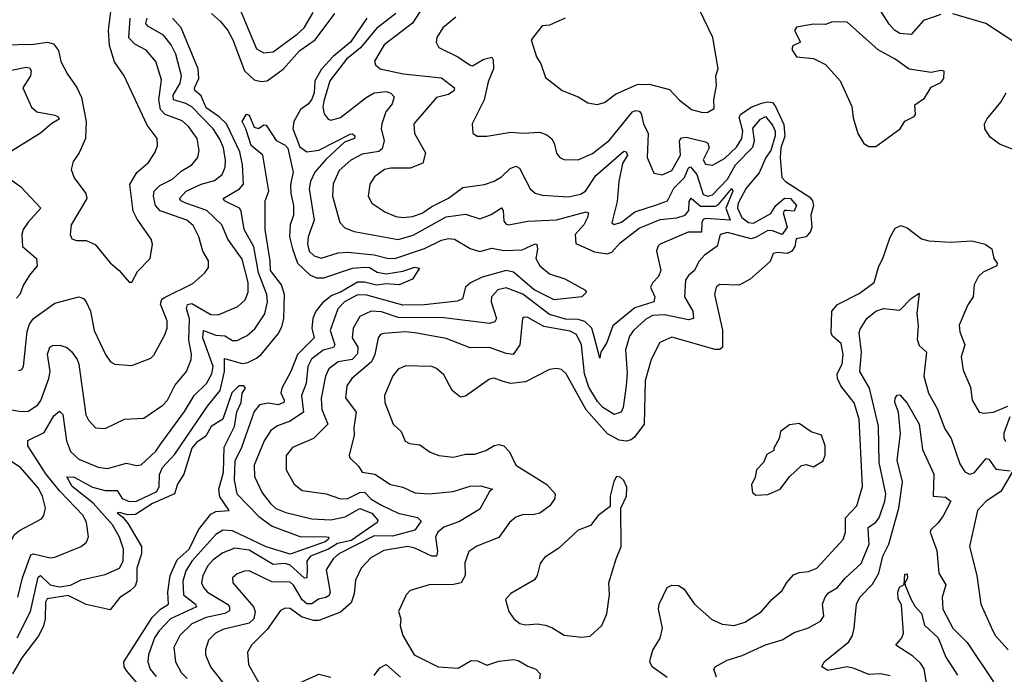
# Model space of a CAD drawing. Extents: x 1245432 to 1420865, y 606325 to 671314.
# Tile 369 of 382: x 1394659 to 1398760, y 647674 to 650399. Entities that reach past the tile are written whole.
import ezdxf

# ---------------------------------------------------------------- set-up
doc = ezdxf.new("R2010")
doc.units = 0

msp = doc.modelspace()

# ---------------------------------------------------------------- linework, layer by layer
at = {"layer": '0CON20XD'}
for points in [[(1394585, 650294.5), (1394717, 650297), (1394775, 650305.3), (1394798.8, 650298.8), (1394820.4, 650270.4), (1394830.5, 650225), (1394857, 650173), (1394897, 650117), (1394916.4, 650075), (1394935.4, 649975), (1394932.5, 649905), (1394906, 649845), (1394881.2, 649808.8), (1394873.1, 649775), (1394885, 649741.2), (1394934.2, 649675), (1394938.6, 649655), (1394873.1, 649545), (1394869.2, 649505), (1394876.1, 649486.1), (1394895, 649480), (1394935, 649480), (1394973.6, 649463.6), (1395035, 649387.1), (1395072.9, 649355), (1395115, 649306.2), (1395125, 649306.7), (1395149.2, 649350.8), (1395202, 649405), (1395212, 649465), (1395205.8, 649485), (1395148.2, 649568.2), (1395131.7, 649601.7), (1395117.6, 649712.4), (1395146.7, 649763.3), (1395195.6, 649805), (1395222.3, 649847.7), (1395231.9, 649875), (1395231.4, 649905), (1395189.8, 649959.8), (1395093.1, 650165), (1395053.7, 650223.7), (1395032.4, 650292.4), (1395027.8, 650355), (1395041.9, 650465)], [(1395563.2, 650473.2), (1395645, 650278.5), (1395675, 650261.6), (1395715, 650265.4), (1395815, 650338.9), (1395843.2, 650365), (1395881.1, 650428.9)], [(1397503.1, 650013.1), (1397525, 650014.4), (1397551.2, 650028.8), (1397549.4, 650065), (1397561.4, 650125), (1397558.6, 650165), (1397568.1, 650195), (1397545.6, 650325), (1397471.3, 650481.3)], [(1395456.9, 650425), (1395495, 650391.3), (1395525, 650353.8), (1395546.2, 650315), (1395595, 650186), (1395635, 650148.8), (1395665, 650141.9), (1395689.4, 650145), (1395756.7, 650193.3), (1395825, 650270.9), (1395888.9, 650315), (1395971.2, 650425)], [(1396335, 650446.7), (1396294.6, 650385.4), (1396176.6, 650295), (1396137, 650227), (1396141.1, 650211.1), (1396160, 650195), (1396256.2, 650173.8), (1396415, 650157.3), (1396470, 650115), (1396466.7, 650103.3), (1396445, 650087.1), (1396394.8, 650075.2), (1396300.8, 649965), (1396303.8, 649925), (1396349.5, 649845), (1396338.4, 649801.6), (1396285, 649780.7), (1396205, 649780.5), (1396178.6, 649775), (1396136.5, 649745), (1396117.1, 649715), (1396110.8, 649665), (1396125.6, 649635), (1396179.6, 649599.6), (1396225, 649580), (1396255.3, 649575.3), (1396295, 649579.8), (1396335, 649593.6), (1396375, 649621.6), (1396445, 649656.7), (1396505, 649700.8), (1396595, 649713.2), (1396635, 649726.9), (1396665, 649745.4), (1396701, 649779), (1396725, 649788.9), (1396741.2, 649781.2), (1396785.3, 649695.3), (1396806.4, 649676.4), (1396835, 649668), (1396945, 649662.3), (1396995, 649673.2), (1397015, 649685.3), (1397059, 649751), (1397175, 649851.3), (1397185, 649848.8), (1397190.3, 649835), (1397169.6, 649800.4), (1397154.7, 649725), (1397147.2, 649642.8), (1397125, 649553.8), (1397135, 649547.1), (1397165, 649556.4), (1397221, 649599), (1397311.6, 649628.4), (1397356.9, 649645), (1397382.9, 649697.1), (1397427.5, 649742.5), (1397445, 649782.9), (1397453.2, 649786.8), (1397479.6, 649755), (1397505, 649671.9), (1397525, 649663.8), (1397545, 649669.7), (1397606.7, 649735), (1397640.7, 649795), (1397712, 649868), (1397718.9, 649895), (1397712.2, 649947.8), (1397745, 649985.2), (1397765, 649996.2), (1397795, 649959.7), (1397805.1, 649934.9), (1397805.5, 649915), (1397787.8, 649855), (1397767.3, 649825), (1397738.3, 649761.7), (1397685, 649698.1), (1397651.4, 649635), (1397648.4, 649615), (1397667, 649575), (1397695, 649555.4), (1397715, 649551.8), (1397787.1, 649592.9), (1397807.7, 649625), (1397845, 649655.9), (1397869.2, 649655), (1397894.1, 649625), (1397885, 649602.1), (1397855, 649604.6), (1397844.8, 649605.2), (1397838.7, 649595), (1397855.5, 649535), (1397835, 649504.7), (1397795, 649519.7), (1397775, 649520.9), (1397726.9, 649493.1), (1397705, 649487.3), (1397607, 649513), (1397576.5, 649505), (1397564, 649456), (1397510.7, 649419.3), (1397487.9, 649392.1), (1397469.7, 649355), (1397445, 649334.7), (1397432.4, 649315), (1397427.2, 649245), (1397461.9, 649185), (1397465, 649154.4), (1397445, 649149.2), (1397345, 649170.1), (1397295, 649166.9), (1397265, 649150.9), (1397215.3, 649105), (1397199.2, 649080.8), (1397182.2, 649025), (1397188.5, 648928.5), (1397185.2, 648874.8), (1397171.7, 648785), (1397163.6, 648765), (1397135, 648755.7), (1397087.1, 648785), (1397065, 648810), (1397029.6, 648869.6), (1397011.6, 648925), (1396999.4, 649045), (1396978, 649088), (1396951.7, 649101.7), (1396842.4, 649122.4), (1396775, 649159.5), (1396759.5, 649160.5), (1396752.9, 649155), (1396742, 649045), (1396714.6, 649005.4), (1396685, 649008.9), (1396615, 649034.2), (1396535, 649033.3), (1396435, 649071.6), (1396305, 649095.6), (1396265, 649099), (1396175, 649092.2), (1396162, 649088), (1396151.1, 649075), (1396137.3, 649005), (1396123.8, 648975), (1396041.5, 648905), (1396020.8, 648875), (1396016.1, 648825), (1396060, 648765), (1396050.9, 648699.1), (1396051.3, 648668.7), (1396030.6, 648585), (1396033.1, 648575), (1396069.6, 648539.6), (1396085.4, 648515.4), (1396137.3, 648507.3), (1396203.2, 648463.2), (1396255, 648452.4), (1396305, 648429.7), (1396364.8, 648424.8), (1396464.8, 648435.2), (1396535, 648457), (1396578.3, 648458.3), (1396627.5, 648445), (1396615, 648434), (1396575, 648361.5), (1396490.4, 648309.6), (1396425, 648286.3), (1396399.7, 648265), (1396390.2, 648245), (1396398.8, 648185), (1396394.6, 648165.4), (1396375, 648165.3), (1396305, 648199.3), (1396275, 648205.6), (1396175, 648188.7), (1396121.4, 648158.6), (1396080.4, 648115), (1396057.3, 648065), (1396051.2, 648008.8), (1396039.1, 647970.9), (1395995, 647932.5), (1395905, 647898.1), (1395881.9, 647898.1), (1395832.3, 647912.3), (1395785, 647947.2), (1395765, 647949.2), (1395745, 647938.9), (1395689.9, 647860.1), (1395623.9, 647795), (1395607.9, 647765), (1395612.1, 647715), (1395656.2, 647635)], [(1396225.3, 650425), (1396145, 650362), (1396078.6, 650281.4), (1396019.6, 650235), (1395950.6, 650145), (1395925, 650060), (1395921.8, 650035), (1395927.2, 650007.2), (1395943.8, 649985), (1395955, 649981.4), (1395995, 649992.4), (1396101.6, 650075), (1396135, 650094.4), (1396185, 650099.7), (1396205, 650092.9), (1396217.9, 650077.9), (1396210.5, 650049.5), (1396183.6, 650015), (1396166.8, 649965), (1396164.7, 649945), (1396176.2, 649896.2), (1396168.4, 649861.6), (1396155, 649851), (1396085, 649839.4), (1396038.2, 649815), (1395988.8, 649771.2), (1395964.8, 649715.2), (1395961.6, 649665), (1395992.3, 649555), (1396012.6, 649532.6), (1396052.3, 649517.7), (1396235, 649483.8), (1396298.1, 649501.9), (1396435, 649577.7), (1396515, 649589.7), (1396575, 649569.6), (1396622, 649588), (1396665, 649616.2), (1396672.7, 649605), (1396675, 649560.8), (1396685, 649547.5), (1396695, 649545.4), (1396775, 649561), (1396894, 649566), (1397018.9, 649598.9), (1397027.5, 649595), (1397024.2, 649575), (1397008.6, 649545), (1396972.4, 649505), (1396975, 649466.9), (1397053.1, 649433.1), (1397105, 649424), (1397125, 649430.9), (1397160.3, 649469.7), (1397239.1, 649530.9), (1397326.7, 649566.7)], [(1396475, 650410), (1396421.5, 650365), (1396395.6, 650325), (1396393.1, 650305), (1396405, 650282.9), (1396483.1, 650245), (1396535, 650210), (1396545, 650206.8), (1396592.1, 650235), (1396625, 650243.5), (1396631.5, 650231.5), (1396632.9, 650195), (1396609.9, 650140.1), (1396592.7, 650065), (1396543.8, 649965), (1396546.1, 649926.1), (1396564.4, 649914.4), (1396605, 649914.4), (1396705, 649931.5), (1396756.9, 649926.9), (1396825, 649930.4), (1396855, 649919.4), (1396875, 649902.5), (1396885.5, 649885), (1396895, 649843.8), (1396908, 649825), (1396925, 649816.7), (1396985, 649815.4), (1397045, 649842.7), (1397115, 649897.1), (1397211.5, 650015), (1397225, 650021.3), (1397238.5, 650018.5), (1397248, 650008), (1397257.4, 649965), (1397275.8, 649925), (1397272.2, 649825), (1397300, 649760), (1397335, 649752.9), (1397375, 649770.8), (1397411.6, 649835), (1397407.2, 649895), (1397415, 649907.8), (1397435, 649910.6), (1397515, 649890.2), (1397525, 649884.6), (1397530.8, 649865)], [(1398495, 650420.8), (1398424, 650396), (1398372.6, 650337.4), (1398325, 650342.4), (1398302.9, 650355), (1398280.8, 650380.8), (1398241.6, 650441.6)], [(1398803.6, 650303.6), (1398682.9, 650382.9), (1398545, 650423.2)], [(1394585, 648781.1), (1394665, 648767.3), (1394695, 648769.2), (1394733.9, 648795), (1394746.2, 648813.8), (1394780.4, 648905), (1394784.8, 648935), (1394773.8, 649006.2), (1394784.6, 649035.4), (1394796.9, 649043.1), (1394825.5, 649044.5), (1394855, 649033.8), (1394875, 649017.8), (1394897.5, 648985), (1394905.2, 648965), (1394934.3, 648754.3), (1394945, 648731.9), (1394975, 648699.4), (1395015, 648697.3), (1395095, 648736.5), (1395175, 648740.5), (1395255, 648794.7), (1395274.4, 648815.6), (1395304.5, 648875.5), (1395353.3, 648935), (1395372.2, 648985), (1395374, 649006), (1395363.5, 649065), (1395366.3, 649153.7), (1395353.9, 649196.1), (1395357.1, 649212.9), (1395375, 649217.3), (1395455, 649171.8), (1395485, 649170), (1395567.8, 649205), (1395597.8, 649232.2), (1395610.8, 649265), (1395610.6, 649305), (1395585, 649402.2), (1395525.8, 649485.8), (1395501.1, 649545), (1395437.8, 649605), (1395350.4, 649635), (1395330, 649645), (1395323.9, 649655), (1395351.5, 649685), (1395415, 649714.8), (1395469.9, 649730.1), (1395502.5, 649755), (1395514.2, 649785), (1395515.9, 649815), (1395507.6, 649865), (1395492.1, 649902.1), (1395465.1, 649945.1), (1395375, 650036.5), (1395350.3, 650050.3), (1395299.7, 650065), (1395298.3, 650085), (1395326.4, 650135), (1395333.1, 650165), (1395309, 650255), (1395289.8, 650295), (1395258.2, 650335), (1395192.1, 650372.1), (1395184, 650384), (1395189.2, 650405)], [(1394650.6, 647995), (1394669.8, 648075), (1394705, 648171.2), (1394715.6, 648175.6), (1394785, 648158.4), (1394805, 648161.8), (1394915, 648205.6), (1394936.9, 648223.1), (1394944.5, 648245.5), (1394937.5, 648305), (1394923.1, 648335), (1394826.2, 648436.2), (1394767.9, 648508), (1394692.2, 648625), (1394692.7, 648647.3), (1394759.9, 648680.1), (1394800.6, 648749.4), (1394825, 648768.9), (1394838.7, 648755), (1394854, 648645), (1394870.8, 648600.8), (1394905, 648569.2), (1394985, 648536.2), (1395025, 648530.3), (1395103.1, 648553.1), (1395145, 648542.9), (1395165, 648546.2), (1395225, 648602.2), (1395246.8, 648633.2), (1395345, 648767.2), (1395385.7, 648834.3), (1395436.1, 648885), (1395459.5, 648925), (1395463.9, 648955), (1395421, 649075), (1395424.8, 649105.2), (1395475, 649086.1), (1395513.5, 649083.5), (1395545, 649063.7), (1395565, 649063.2), (1395605.6, 649084.4), (1395638.2, 649111.8), (1395679.2, 649175), (1395690.2, 649225), (1395687.9, 649255), (1395653.5, 649345), (1395633.9, 649453.9), (1395593.7, 649525), (1395581.5, 649601.5), (1395573.8, 649615), (1395511.5, 649645), (1395505.6, 649655), (1395573.9, 649695), (1395591.4, 649715), (1395587.2, 649795), (1395575, 649848.5), (1395519.7, 649965), (1395490, 649995), (1395435, 650031.7), (1395415, 650082.1), (1395388.3, 650105), (1395386.9, 650115), (1395404.8, 650155), (1395401.9, 650195), (1395330.6, 650365), (1395294.7, 650405)], [(1394655, 648938.1), (1394666.9, 648943.1), (1394674.4, 648955), (1394689.2, 649100.8), (1394699.2, 649130.8), (1394715.5, 649154.5), (1394805, 649218.2), (1394905, 649245.4), (1394925, 649238.9), (1394935.4, 649225), (1394953.6, 649185), (1394969.1, 649105), (1395015.5, 649005), (1395036.9, 648975), (1395055, 648964.4), (1395125, 648958.9), (1395205, 648990), (1395217.4, 649002.6), (1395263.4, 649086.6), (1395272.3, 649115), (1395272.7, 649145), (1395244.8, 649215), (1395250, 649235), (1395262.1, 649242.1), (1395379.7, 649300.3), (1395430, 649345), (1395445, 649367.5), (1395444.4, 649395), (1395421.2, 649435), (1395405.3, 649495), (1395381.8, 649541.8), (1395354.4, 649565), (1395243.7, 649603.7), (1395224.8, 649625), (1395215.3, 649664.7), (1395218.7, 649685), (1395241.7, 649708.3), (1395295, 649735.3), (1395331.8, 649768.2), (1395375.5, 649794.5), (1395400.8, 649825), (1395406.3, 649855), (1395397.5, 649905), (1395362.1, 649955), (1395335, 649978), (1395264.6, 650004.6), (1395245.7, 650025.7), (1395238.2, 650065), (1395249.2, 650149.2), (1395225.8, 650225), (1395185, 650272.1), (1395137.7, 650297.7), (1395113.7, 650323.7), (1395118.9, 650405)], [(1396104.4, 650405.6), (1396036.8, 650305), (1395964.6, 650245.4), (1395916.2, 650193.8), (1395887.3, 650145), (1395885.1, 650095.1), (1395875, 650068.3), (1395861.1, 650048.9), (1395828.2, 650025), (1395800.2, 649975), (1395796.7, 649945), (1395825, 649869.4), (1395855, 649848.4), (1395905, 649855.6), (1396035, 649923.2), (1396045, 649923.8), (1396055, 649915.4), (1396053.5, 649905), (1396011.4, 649888.6), (1395933.4, 649816.6), (1395888, 649765), (1395869.3, 649725), (1395864.8, 649695), (1395885.6, 649565), (1395860.8, 649495), (1395856.8, 649465), (1395864.7, 649435), (1395885, 649416.4), (1395915, 649406.9), (1395985, 649427.9), (1396025, 649431.4), (1396135, 649420.8), (1396195, 649405.2), (1396225, 649406.2), (1396345, 649446.7), (1396415, 649481.8), (1396445, 649488.4), (1396469.2, 649485), (1396535, 649446.9), (1396575, 649433.9), (1396625, 649447.5), (1396675, 649438.8), (1396751.5, 649441.5), (1396805.4, 649465.4), (1396812.5, 649462.5), (1396815, 649443.8), (1396808.8, 649405), (1396825, 649374.4), (1396865, 649341.4), (1396929.8, 649319.8), (1397013.3, 649275), (1397020, 649265), (1397000, 649245), (1396885, 649233.2), (1396801.9, 649275), (1396715, 649347.3), (1396685, 649355.2), (1396585, 649327.4), (1396536.1, 649303.9), (1396515.7, 649285), (1396502.7, 649237.3), (1396482.9, 649227.1), (1396345, 649212.4), (1396255, 649211.1), (1396105, 649252.2), (1396065, 649253.7), (1396011.4, 649225), (1395983.8, 649195), (1395952, 649105), (1395971.9, 649045), (1395965.1, 649034.9), (1395922.5, 649022.5), (1395874.2, 648985.8), (1395858.3, 648955), (1395851.7, 648885), (1395833, 648835), (1395841.3, 648765), (1395785, 648728), (1395731.9, 648708.1), (1395705, 648688.2), (1395677.4, 648645), (1395634.7, 648545), (1395637, 648497), (1395669.2, 648429.2), (1395702.7, 648385), (1395725, 648364.3), (1395767.3, 648347.3), (1395875, 648321.5), (1395955, 648316.3), (1396015, 648329.7), (1396075, 648363.4), (1396125.1, 648345.1), (1396149.7, 648315), (1396148.2, 648305), (1396039.8, 648230.2), (1395982.3, 648217.7), (1395945, 648195.1), (1395869.7, 648165), (1395855.2, 648145), (1395856.2, 648113.8), (1395855.3, 648074.8), (1395845.6, 648074.4), (1395785, 648128.6), (1395765, 648134.3), (1395715, 648131.4), (1395615, 648190.1), (1395555, 648198.5), (1395505, 648178.9), (1395465, 648150), (1395442.2, 648125), (1395421.4, 648085), (1395416.5, 648055), (1395424.1, 648035), (1395441.3, 648015), (1395523.9, 647965), (1395532, 647955), (1395532.2, 647937.8), (1395512.9, 647927.1), (1395435, 647910.4), (1395375.7, 647884.3), (1395325.8, 647835), (1395301.2, 647785), (1395307.9, 647725), (1395331.7, 647681.7), (1395356, 647656)], [(1396931.2, 650405), (1396865, 650375.8), (1396835, 650373.8), (1396788.8, 650315), (1396811.4, 650245), (1396829.2, 650215), (1396849.1, 650159.1), (1396918.8, 650105), (1396985, 650078.6), (1397025, 650052.5), (1397064.2, 650045.8), (1397095, 650054.3), (1397140.4, 650089.6), (1397230.7, 650129.3), (1397281.3, 650131.3), (1397365, 650109.1), (1397405, 650066), (1397457.5, 650025), (1397503.1, 650013.1)], [(1398225, 649871.2), (1398326.7, 649945), (1398345, 649976.7), (1398383.9, 649996.1), (1398390, 650005), (1398386.7, 650045), (1398427.7, 650072.3), (1398455, 650118.8), (1398495, 650137.5), (1398507.5, 650155), (1398510, 650185), (1398495, 650187.5), (1398455, 650178.8), (1398363.8, 650193.8), (1398305, 650235.5), (1398235, 650273.1), (1398105, 650388.8), (1398045, 650390.6), (1398015, 650379.6), (1397965, 650381.1), (1397895, 650367.5), (1397886.2, 650353.8), (1397911.2, 650305), (1397879.4, 650290.6), (1397874.3, 650275), (1397895, 650244), (1397965, 650237.1), (1398015, 650212.5), (1398076, 650145), (1398125, 650037.5), (1398130.9, 649990.9), (1398150, 649925), (1398174.2, 649884.2), (1398195, 649871.2), (1398225, 649871.2)], [(1394625, 650189.2), (1394685, 650201.4), (1394699, 650199), (1394706.8, 650186.8), (1394703.4, 650165), (1394672.3, 650115), (1394707.6, 650035), (1394730, 650015), (1394805, 650001.9), (1394819.1, 649995), (1394822.7, 649985), (1394792.6, 649967.4), (1394745, 649926.5), (1394613.3, 649845)], [(1398865, 649832), (1398740.3, 649880.3), (1398700.6, 649910.6), (1398678.4, 649945), (1398677.9, 649965), (1398687.3, 649985), (1398745, 650056), (1398768.1, 650095)], [(1397530.8, 649865), (1397505.4, 649815.4), (1397515, 649797.1), (1397545, 649793.2), (1397595, 649821.8), (1397645, 649868.9), (1397667, 649905), (1397670.7, 649935), (1397656, 649994), (1397661.6, 650005), (1397705, 650034.3), (1397748.9, 650051.1), (1397775, 650057.2), (1397793.8, 650053.8), (1397807.5, 650037.5), (1397842.2, 649962.2), (1397845.2, 649914.8), (1397829.3, 649865), (1397826, 649826), (1397832.7, 649742.7), (1397848.8, 649725), (1397949.9, 649659.9), (1397961.4, 649645), (1397964.9, 649625), (1397954.6, 649585), (1397958.3, 649535), (1397953.2, 649516.8), (1397935, 649495.7), (1397893.6, 649486.4), (1397887.5, 649455), (1397874.9, 649435.1), (1397855, 649425.2), (1397815, 649429.5), (1397796.7, 649425), (1397785, 649392.5), (1397701.4, 649318.6), (1397655, 649294.4), (1397573.2, 649296.8), (1397560, 649285), (1397552.2, 649255), (1397585.8, 649105.8), (1397586.5, 649035), (1397574.5, 649025.5), (1397555, 649026.2), (1397375, 649077.5), (1397325, 649055.6), (1397289.1, 648985), (1397264.2, 648895), (1397259.2, 648715), (1397219.4, 648660.6), (1397205, 648650.4), (1397185, 648644.8), (1397155, 648647.9), (1397106.5, 648675), (1397018.1, 648775), (1396935, 648924.3), (1396915, 648942.9), (1396895, 648946.9), (1396865, 648942.5), (1396765, 648892), (1396705, 648884.6), (1396672.3, 648892.3), (1396635, 648906), (1396615, 648902.3), (1396515, 648832), (1396495, 648827.5), (1396460.6, 648855), (1396425, 648920.8), (1396395, 648946.9), (1396375, 648955.5), (1396265, 648957.3), (1396235, 648943.6), (1396213.1, 648916.9), (1396177.8, 648835), (1396179.5, 648805), (1396214.3, 648715), (1396247.1, 648685), (1396264.6, 648644.6), (1396282.5, 648635), (1396325, 648628.6), (1396368.5, 648598.5), (1396403.8, 648585), (1396465, 648577.3), (1396515, 648590), (1396555, 648590), (1396600, 648605), (1396635, 648626.9), (1396655, 648630), (1396675, 648624.4), (1396699.5, 648599.5), (1396725.6, 648545), (1396855, 648464.5), (1396888.5, 648425), (1396887.3, 648405), (1396866.2, 648375), (1396825, 648344.6), (1396801.6, 648338.4), (1396753.1, 648336.9), (1396725, 648328), (1396698.2, 648305), (1396655, 648243.8), (1396563.4, 648206.6), (1396529.2, 648185), (1396513, 648137), (1396514.2, 648085), (1396497.1, 648055), (1396465, 648048.1), (1396364.6, 648045.4), (1396285, 648022.9), (1396268.1, 648005), (1396236, 647935), (1396245.8, 647905), (1396243.3, 647875), (1396254.2, 647835), (1396301.9, 647755), (1396402, 647705), (1396485, 647699.1), (1396538.8, 647731.2), (1396565, 647729.2), (1396605, 647712.1), (1396655, 647727.8), (1396715, 647735.2), (1396735, 647731.2), (1396775, 647706.9), (1396808.8, 647695), (1396826, 647675), (1396824.2, 647655)], [(1394648.3, 647825), (1394704, 647935), (1394735, 648078.4), (1394745, 648084.3), (1394785, 648046.7), (1394825, 648037.7), (1394870, 648045), (1394915, 648066.5), (1395015, 648089.1), (1395074.7, 648115.3), (1395089.2, 648145), (1395090.9, 648195), (1395074.8, 648245), (1395045, 648295.2), (1394965, 648386.1), (1394877.6, 648455), (1394855, 648496), (1394885, 648494.3), (1394962.5, 648452.5), (1395015, 648439.5), (1395065, 648438.7), (1395085.2, 648405.2), (1395115, 648392.9), (1395145, 648394.8), (1395229.3, 648435), (1395239.3, 648455), (1395240.4, 648505), (1395253.1, 648535), (1395305, 648590.6), (1395440.6, 648789.4), (1395493.4, 648855), (1395512.2, 648935), (1395511.2, 648988.8), (1395585, 648967.8), (1395608.2, 648971.8), (1395645, 648989.3), (1395665, 649005.3), (1395735, 649091.4), (1395750.2, 649119.8), (1395758.7, 649155), (1395761.9, 649255), (1395749.8, 649295), (1395703.6, 649355), (1395702.3, 649395), (1395680.6, 649525), (1395680.9, 649645), (1395695.7, 649685), (1395671.4, 649835), (1395622.4, 649875), (1395600.8, 649945), (1395585.4, 649975), (1395603.6, 650006.4), (1395615, 650002), (1395635, 649951.2), (1395653.8, 649946.2), (1395675, 649961.2), (1395685, 649960), (1395726.5, 649896.5), (1395765, 649876.5), (1395775, 649864.5), (1395797.4, 649765), (1395786.8, 649713.2), (1395788.3, 649675), (1395799.7, 649625), (1395799.6, 649585), (1395785.7, 649545), (1395783.1, 649495), (1395795.6, 649445), (1395815.1, 649385.1), (1395867, 649337), (1395895, 649323.8), (1395926.1, 649323.9), (1396045, 649364.1), (1396095, 649369.3), (1396115, 649367.2), (1396147.6, 649347.6), (1396185, 649340.5), (1396255, 649351.9), (1396305, 649368.7), (1396323.8, 649365), (1396295, 649318.8), (1396238.8, 649295), (1396185, 649298.8), (1396145, 649293.4), (1396095, 649305.7), (1396065, 649306.2), (1395995.3, 649264.7), (1395958.6, 649251.4), (1395920.4, 649219.6), (1395892, 649185), (1395879.2, 649155), (1395874.8, 649115), (1395885.3, 649075), (1395815.2, 649005), (1395787.5, 648935), (1395750.8, 648865), (1395746.1, 648845), (1395760.5, 648815), (1395759.1, 648805), (1395735, 648795.9), (1395693, 648803)], [(1394590.8, 649755), (1394661.4, 649705), (1394746.7, 649615), (1394693.9, 649556.1), (1394672.9, 649525), (1394667.9, 649505), (1394670.3, 649455), (1394728.2, 649405), (1394731.6, 649375), (1394698.9, 649335), (1394674.7, 649295), (1394659.5, 649255), (1394645, 649240)], [(1397326.7, 649566.7), (1397396.2, 649573.8), (1397430, 649585), (1397446.3, 649605), (1397447.6, 649642.4), (1397455, 649655.6), (1397495, 649622.3), (1397556.9, 649623.1), (1397569.7, 649630.3), (1397625, 649696.9), (1397629.2, 649685), (1397600.5, 649615), (1397618.5, 649565), (1397515, 649571.8), (1397505, 649567.4), (1397499.4, 649555), (1397499.2, 649515), (1397443.5, 649515), (1397326.5, 649465), (1397316.5, 649455), (1397311.4, 649435), (1397329.4, 649355), (1397320.2, 649329.8), (1397295.7, 649305), (1397286.7, 649285), (1397304.8, 649245), (1397299.5, 649225), (1397220.3, 649199.7), (1397129.2, 649125), (1397104.5, 649055), (1397078.8, 649015), (1397075, 648990), (1397053.2, 649075), (1397041.5, 649115), (1397012.8, 649142.8), (1396985, 649150.3), (1396932.2, 649152.2), (1396865, 649171.9), (1396755, 649255.9), (1396685, 649282.6), (1396650, 649275), (1396624.3, 649245.7), (1396623.1, 649225), (1396645.3, 649155), (1396638.2, 649141.8), (1396616, 649134), (1396425, 649157.5), (1396235, 649158.6), (1396165, 649183), (1396122, 649185), (1396075, 649163.2), (1396048.1, 649115), (1396043.3, 649075), (1396066.7, 649035), (1396065, 649007.8), (1396044.1, 648985), (1395985.8, 648974.2), (1395946.3, 648945), (1395932.2, 648915), (1395913.8, 648823.8), (1395916.8, 648776.8), (1395942.5, 648715), (1395882.9, 648655), (1395795, 648618), (1395769.2, 648585), (1395768.2, 648525), (1395802.2, 648465), (1395835, 648439.4), (1395935, 648424.7), (1395995, 648403.7), (1396025, 648405.7), (1396075, 648430.1), (1396095, 648431.5), (1396122.2, 648402.2), (1396165, 648377.6), (1396235, 648344.4), (1396315.9, 648325.9), (1396331.3, 648311.3), (1396305, 648273.5), (1396211.3, 648248.7), (1396135, 648249.5), (1395987.6, 648175), (1395964, 648155), (1395935, 648108.8), (1395952.2, 648015), (1395947.7, 648002.3), (1395933.4, 647993.4), (1395902.9, 647987), (1395875, 647967.2), (1395855, 647966.5), (1395835, 647983.1), (1395798.8, 648045), (1395785, 648057.5), (1395708.4, 648058.4), (1395615, 648104.6), (1395595, 648103.6), (1395565, 648091.5), (1395544.5, 648075), (1395546.5, 648055), (1395632.1, 647955), (1395639.4, 647935), (1395634.3, 647905), (1395613.9, 647886.1), (1395505, 647859.5), (1395473.8, 647845), (1395444.6, 647815), (1395432.5, 647775), (1395432.7, 647755), (1395453.4, 647705), (1395508.2, 647635)], [(1397355, 647660), (1397292.5, 647705), (1397283.6, 647725), (1397287.1, 647745), (1397296.6, 647773.4), (1397326.3, 647823.7), (1397336, 647865), (1397319.1, 647945), (1397321.8, 647965), (1397355, 648034.3), (1397375, 648044.5), (1397403.4, 648043.4), (1397425, 648029.2), (1397469.4, 647965), (1397541.7, 647901.7), (1397585, 647882.5), (1397635, 647876.7), (1397679.5, 647890.5), (1397746.9, 647933.1), (1397791.9, 647985), (1397835, 648022.9), (1397854.1, 648055.9), (1397882.3, 648087.7), (1397905, 648097.9), (1397945, 648101.8), (1397978.5, 648115), (1398089.1, 648235), (1398099.1, 648265), (1398098.4, 648325), (1398145.4, 648375), (1398168.7, 648455), (1398154.8, 648735.2), (1398133.9, 648803.9), (1398078.8, 648875), (1398065.3, 648905), (1398063.5, 648925), (1398084.2, 648965), (1398088.9, 649005), (1398080.5, 649050.5), (1398045, 649081.8), (1398038.2, 649095), (1398041.2, 649185), (1398065, 649212.9), (1398155, 649258.8), (1398217.9, 649305), (1398237.3, 649372.7), (1398254.6, 649405), (1398284, 649494), (1398305, 649531.2), (1398328.3, 649541.7), (1398355, 649532.5), (1398415, 649487.1), (1398445, 649477.8), (1398535, 649473.5), (1398625, 649478.9), (1398680, 649465), (1398708, 649445), (1398716.2, 649405), (1398730, 649385), (1398728.8, 649375), (1398671.7, 649348.3), (1398651.7, 649328.3), (1398634, 649295), (1398630, 649245), (1398608.3, 649211.7), (1398572.4, 649127.6), (1398575, 649100), (1398595.7, 649045), (1398580, 648995), (1398589.3, 648939.3), (1398619.7, 648869.7), (1398625.6, 648815), (1398655, 648765.6), (1398675, 648760.4), (1398714.7, 648764.7), (1398775, 648790)], [(1397561.7, 647661.7), (1397550.6, 647695), (1397556.2, 647705), (1397605, 647732.7), (1397667.8, 647752.2), (1397765, 647796.5), (1397835, 647816.7), (1397885, 647847.1), (1397945, 647867.5), (1397995, 647894.4), (1398007.9, 647915), (1398003.3, 647965), (1398013.2, 647995), (1398027.5, 648012.5), (1398065.2, 648034.8), (1398096.6, 648073.4), (1398164.1, 648135), (1398196.4, 648215), (1398194.8, 648254.8), (1398192.7, 648285), (1398225, 648306.5), (1398238.9, 648325), (1398263, 648395), (1398266, 648425), (1398238.4, 648555), (1398236.3, 648706.3), (1398198, 648865), (1398157.8, 648935), (1398165.2, 649015), (1398156, 649095), (1398159.6, 649110.4), (1398187.1, 649155), (1398225, 649185.9), (1398256.5, 649196.5), (1398325, 649190), (1398371.6, 649238.4), (1398405, 649260), (1398395.4, 649175.4), (1398401.8, 649125), (1398397.1, 649067.1), (1398405, 649042), (1398435.9, 649015), (1398425.3, 648915), (1398444.8, 648844.8), (1398479.9, 648779.9), (1398512.2, 648695), (1398538, 648655), (1398575, 648549.2), (1398595, 648516.5), (1398615, 648506.2), (1398635, 648512.7), (1398685, 648571.5), (1398695, 648570), (1398725, 648528), (1398785, 648521.1)], [(1395185, 647593.3), (1395105.7, 647685), (1395093.9, 647705), (1395092, 647725), (1395210.2, 647909.8), (1395244.9, 647945.1), (1395278.2, 647965), (1395275.1, 648015), (1395284.9, 648085), (1395315, 648150), (1395364.5, 648195), (1395403, 648275), (1395455, 648340.6), (1395475, 648351.2), (1395531.2, 648355), (1395492.9, 648412.9), (1395487.4, 648445), (1395507.5, 648515), (1395510.8, 648619.2), (1395553.6, 648705), (1395563, 648767), (1395580.5, 648805), (1395585.8, 648844.2), (1395599.5, 648865), (1395592, 648875), (1395571.4, 648875), (1395541.6, 648845), (1395504.3, 648735.7), (1395456.4, 648705), (1395433.6, 648665), (1395395, 648638.1), (1395375.1, 648615), (1395342.7, 648507.3), (1395315.4, 648464.6), (1395303.3, 648425), (1395211.6, 648385), (1395140.7, 648339.3), (1395106.9, 648336.9), (1395075, 648347.7), (1395065, 648345.3), (1395088.1, 648328.1), (1395109.9, 648299.9), (1395166.2, 648205), (1395165.6, 648175), (1395146, 648115), (1395146.8, 648063.2), (1395139, 648041), (1395119, 648021), (1395075, 647994), (1395035, 647942.4), (1394935, 647964.4), (1394861.1, 648001.1), (1394772.4, 647987.6), (1394765.7, 647974.3), (1394765.1, 647905), (1394758.3, 647875), (1394738.3, 647835), (1394668.1, 647741.9), (1394629.1, 647675)], [(1398285, 647667.1), (1398245.7, 647675.7), (1398195, 647672.3), (1398135, 647698.1), (1398105, 647704.6), (1398025, 647689), (1398000, 647705), (1398010, 647725), (1398111.7, 647808.3), (1398128.2, 647835), (1398134.1, 647865.9), (1398144, 647965), (1398158.5, 647995), (1398210.5, 648049.5), (1398237.4, 648095), (1398253.3, 648165), (1398278.8, 648215), (1398320.8, 648365), (1398336.4, 648475), (1398313.6, 648565), (1398328, 648675), (1398319.2, 648765), (1398304.6, 648805.4), (1398306, 648824), (1398313.9, 648836.1), (1398325, 648836.7), (1398355, 648802.4), (1398405.7, 648715.7), (1398419.4, 648609.4), (1398467.1, 648507.1), (1398463.3, 648415), (1398515, 648410.4), (1398537.1, 648395), (1398505, 648332.7), (1398485, 648303.8), (1398453.8, 648275), (1398451.2, 648265), (1398478.5, 648188.5), (1398486.8, 648095), (1398516, 648046), (1398500.6, 647995), (1398503.8, 647945), (1398545, 647866.2), (1398605, 647805.4), (1398715, 647642.5)], [(1395693, 648803), (1395657.3, 648795), (1395635, 648768.2), (1395581.9, 648618.1), (1395555, 648561.1), (1395551.5, 648481.5), (1395563, 648425), (1395655, 648331.1), (1395710.6, 648290.6), (1395825, 648247.3), (1395936.2, 648246.2), (1395946, 648245), (1395942.9, 648235), (1395930.4, 648225), (1395785, 648173.5), (1395685, 648203.7), (1395545, 648271.6), (1395505, 648274.3), (1395475, 648255.3), (1395375.9, 648145), (1395351, 648105), (1395338.1, 648061.9), (1395340.2, 648005), (1395391.1, 647965), (1395394.4, 647955), (1395286.6, 647905), (1395239.1, 647855), (1395220.4, 647825), (1395194.7, 647755), (1395192.5, 647725), (1395201.7, 647695), (1395226.7, 647665)], [(1398782.4, 648745), (1398758.2, 648678.2), (1398757.9, 648657.9), (1398765, 648643.1)], [(1397725, 648420), (1397775, 648422.5), (1397825.9, 648444.1), (1397865, 648496.2), (1397915, 648543.3), (1397935, 648547.5), (1397965, 648536.7), (1398005, 648562.5), (1398013.6, 648586.4), (1398014, 648625), (1397999.2, 648669.2), (1397955, 648683.8), (1397905, 648717.5), (1397865, 648712.5), (1397827.5, 648685), (1397822.5, 648655), (1397800, 648615), (1397800, 648605), (1397770.7, 648589.3), (1397757.5, 648555), (1397727.5, 648525), (1397722.5, 648495), (1397707, 648463), (1397711.2, 648431.2), (1397725, 648420)], [(1394575, 648166.7), (1394595, 648173.8), (1394637.3, 648255), (1394657.5, 648272.5), (1394749.7, 648320.3), (1394759.6, 648335), (1394765.4, 648365), (1394754, 648415), (1394735, 648450), (1394662, 648535), (1394615, 648565.5), (1394592.3, 648557.7), (1394465.7, 648425), (1394471.9, 648405), (1394525.4, 648325), (1394554, 648195), (1394575, 648166.7)], [(1396998.3, 647828.3), (1397035, 647832.9), (1397082.9, 647877.1), (1397104.2, 647925), (1397115.8, 648005), (1397112.2, 648055), (1397142.5, 648155), (1397164.4, 648205), (1397162.5, 648365), (1397186.7, 648415), (1397187, 648453), (1397175, 648480), (1397160, 648495), (1397145, 648497.5), (1397133, 648477), (1397117.5, 648415), (1397118.3, 648371.7), (1397068.8, 648335), (1397036.9, 648293.1), (1396985, 648273.3), (1396905, 648199.2), (1396845, 648160), (1396827.1, 648135), (1396814, 648085), (1396802.7, 648067.3), (1396705, 648010), (1396682, 647985), (1396696.7, 647935), (1396716.7, 647905), (1396742.5, 647885), (1396765, 647880), (1396815, 647884.2), (1396847.9, 647877.9), (1396875, 647868.8), (1396926.6, 647836.6), (1396998.3, 647828.3)], [(1398792.9, 648515), (1398745.9, 648434.1), (1398684.2, 648395), (1398647.9, 648355), (1398614.5, 648205.5), (1398645.4, 648085), (1398662.1, 647965), (1398712.1, 647855), (1398723.7, 647833.7), (1398775.6, 647775)], [(1398453.2, 647535), (1398426.2, 647696.2), (1398410.5, 647720.5), (1398378.8, 647748.8), (1398308.8, 647795), (1398332.9, 647825), (1398340, 647845), (1398332.4, 647962.4), (1398318.3, 647988.3), (1398316.6, 648015), (1398323.8, 648036.2), (1398342.5, 648047.5), (1398345, 648090.8), (1398355, 648091.2), (1398356.5, 648073.5), (1398346, 648055), (1398346.9, 648045), (1398369.9, 647989.9), (1398387.2, 647957.2), (1398415, 647926.4), (1398428.1, 647878.1), (1398484.3, 647825), (1398515.9, 647745), (1398565, 647669.5)], [(1396135, 647668.9), (1396159.4, 647700.6), (1396185, 647714.7), (1396245, 647661.9)], [(1395725, 647593.3), (1395905, 647673.9), (1395955, 647661.3)]]:
    msp.add_lwpolyline(points, dxfattribs=at)

doc.saveas('drawing.dxf')
